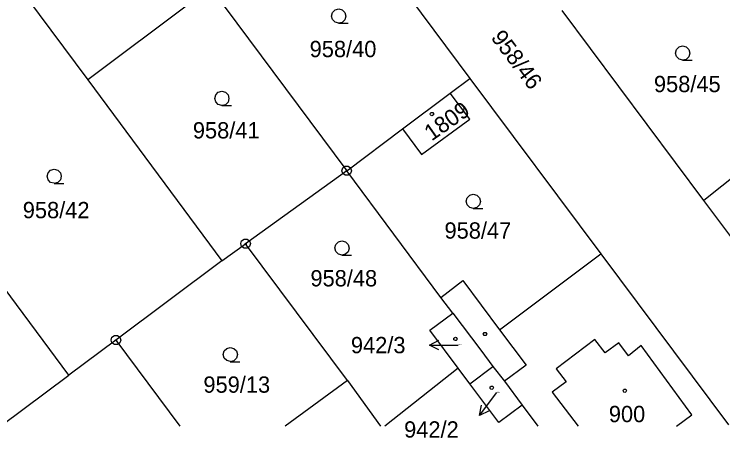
# Model space of a CAD drawing. Extents: x -777309 to -774195, y -1144706 to -1143600.
# Drawn here: x -775315.7 to -775241.8, y -1144701.2 to -1144657 of the extents above; entities that cross this region are included whole.
import ezdxf

# ---------------------------------------------------------------- set-up
doc = ezdxf.new("R2010")
doc.units = 0
for name, color, linetype in [('1', 7, 'Continuous'), ('12', 7, 'Continuous'), ('2', 7, 'Continuous'), ('3', 7, 'Continuous'), ('4', 7, 'Continuous'), ('5', 7, 'Continuous'), ('7', 7, 'Continuous'), ('8', 7, 'Continuous')]:
    doc.layers.add(name, color=color, linetype=linetype)

msp = doc.modelspace()

# ---------------------------------------------------------------- linework, layer by layer
at = {"layer": '1'}
for p, q in [((-775282.98, -1144643.87), (-775268.2, -1144663.73)), ((-775320.64, -1144646.86), (-775308.02, -1144663.87)), ((-775297.21, -1144655.77), (-775308.02, -1144663.87)), ((-775293.79, -1144656.2), (-775281.03, -1144673.36)), ((-775243.82, -1144676.46), (-775258.59, -1144656.64)), ((-775308.02, -1144663.87), (-775294.03, -1144682.74)), ((-775270.24, -1144665.26), (-775268.2, -1144663.73)), ((-775268.2, -1144663.73), (-775254.56, -1144682.01)), ((-775275.22, -1144669), (-775270.24, -1144665.26)), ((-775268.21, -1144667.97), (-775270.24, -1144665.26)), ((-775273.23, -1144671.66), (-775268.21, -1144667.97)), ((-775233.51, -1144668.16), (-775243.82, -1144676.46)), ((-775281.03, -1144673.36), (-775275.22, -1144669)), ((-775275.22, -1144669), (-775273.23, -1144671.66)), ((-775310, -1144694.69), (-775327.13, -1144671.49)), ((-775281.03, -1144673.36), (-775291.57, -1144680.97)), ((-775271.21, -1144686.58), (-775281.03, -1144673.36)), ((-775237.56, -1144684.86), (-775243.82, -1144676.46)), ((-775294.03, -1144682.74), (-775291.57, -1144680.97)), ((-775280.95, -1144695.22), (-775291.57, -1144680.97)), ((-775265.1, -1144689.94), (-775254.56, -1144682.01)), ((-775254.56, -1144682.01), (-775241.25, -1144699.85)), ((-775294.03, -1144682.74), (-775305.08, -1144691.03)), ((-775271.21, -1144686.58), (-775268.93, -1144684.81)), ((-775268.93, -1144684.81), (-775265.1, -1144689.94)), ((-775269.97, -1144688.22), (-775271.21, -1144686.58)), ((-775272.36, -1144690), (-775269.97, -1144688.22)), ((-775269.97, -1144688.22), (-775267.07, -1144692.07)), ((-775269.42, -1144693.94), (-775272.36, -1144690)), ((-775305.08, -1144691.03), (-775310, -1144694.69)), ((-775305.08, -1144691.03), (-775298.435, -1144700)), ((-775267.07, -1144692.07), (-775265.8, -1144693.77)), ((-775268.2, -1144695.57), (-775265.8, -1144693.77)), ((-775265.8, -1144693.77), (-775264.59, -1144695.31)), ((-775269.42, -1144693.94), (-775277.05, -1144700)), ((-775268.2, -1144695.57), (-775269.42, -1144693.94)), ((-775317.121, -1144700), (-775310, -1144694.69)), ((-775280.95, -1144695.22), (-775287.449, -1144700)), ((-775280.95, -1144695.22), (-775277.506, -1144700)), ((-775264.59, -1144695.31), (-775262.75, -1144697.79)), ((-775265.18, -1144699.62), (-775268.2, -1144695.57)), ((-775262.75, -1144697.79), (-775265.18, -1144699.62)), ((-775262.75, -1144697.79), (-775261.11, -1144700))]:
    msp.add_line(p, q, dxfattribs=at)
at = {"layer": '12'}
for p, q in [((-775275.22, -1144669), (-775270.24, -1144665.26)), ((-775268.21, -1144667.97), (-775270.24, -1144665.26)), ((-775273.23, -1144671.66), (-775268.21, -1144667.97)), ((-775275.22, -1144669), (-775273.23, -1144671.66)), ((-775272.36, -1144690), (-775269.97, -1144688.22)), ((-775269.97, -1144688.22), (-775267.07, -1144692.07)), ((-775269.42, -1144693.94), (-775272.36, -1144690)), ((-775255.18, -1144690.95), (-775259.2, -1144694.01)), ((-775254.1, -1144692.36), (-775255.18, -1144690.95)), ((-775252.69, -1144691.29), (-775254.1, -1144692.36)), ((-775251.66, -1144692.65), (-775252.69, -1144691.29)), ((-775250.35, -1144691.58), (-775251.66, -1144692.65)), ((-775245.07, -1144698.8), (-775250.35, -1144691.58)), ((-775267.07, -1144692.07), (-775265.8, -1144693.77)), ((-775268.2, -1144695.57), (-775265.8, -1144693.77)), ((-775268.2, -1144695.57), (-775265.8, -1144693.77)), ((-775265.8, -1144693.77), (-775264.59, -1144695.31)), ((-775268.2, -1144695.57), (-775269.42, -1144693.94)), ((-775259.2, -1144694.01), (-775258.17, -1144695.37)), ((-775264.59, -1144695.31), (-775262.75, -1144697.79)), ((-775258.17, -1144695.37), (-775259.61, -1144696.46)), ((-775265.18, -1144699.62), (-775268.2, -1144695.57)), ((-775259.61, -1144696.46), (-775256.919, -1144700)), ((-775262.75, -1144697.79), (-775265.18, -1144699.62)), ((-775246.677, -1144700), (-775245.07, -1144698.8))]:
    msp.add_line(p, q, dxfattribs=at)
at = {"layer": '3'}
for points in [[(-775281.86, -1144657.96), (-775282.24, -1144657.86), (-775282.51, -1144657.59), (-775282.61, -1144657.22), (-775282.51, -1144656.85), (-775282.24, -1144656.58), (-775281.87, -1144656.48), (-775281.5, -1144656.58), (-775281.23, -1144656.85), (-775281.13, -1144657.23), (-775281.23, -1144657.61), (-775281.5, -1144657.88), (-775281.88, -1144657.98), (-775280.88, -1144657.98)], [(-775246.02, -1144661.82), (-775246.4, -1144661.72), (-775246.67, -1144661.45), (-775246.77, -1144661.08), (-775246.67, -1144660.71), (-775246.4, -1144660.44), (-775246.03, -1144660.34), (-775245.66, -1144660.44), (-775245.39, -1144660.71), (-775245.29, -1144661.09), (-775245.39, -1144661.47), (-775245.66, -1144661.74), (-775246.04, -1144661.84), (-775245.04, -1144661.84)], [(-775294.03, -1144666.55), (-775294.41, -1144666.45), (-775294.68, -1144666.18), (-775294.78, -1144665.81), (-775294.68, -1144665.44), (-775294.41, -1144665.17), (-775294.04, -1144665.07), (-775293.67, -1144665.17), (-775293.4, -1144665.44), (-775293.3, -1144665.82), (-775293.4, -1144666.2), (-775293.67, -1144666.47), (-775294.05, -1144666.57), (-775293.05, -1144666.57)], [(-775311.5, -1144674.67), (-775311.88, -1144674.57), (-775312.15, -1144674.3), (-775312.25, -1144673.93), (-775312.15, -1144673.56), (-775311.88, -1144673.29), (-775311.51, -1144673.19), (-775311.14, -1144673.29), (-775310.87, -1144673.56), (-775310.77, -1144673.94), (-775310.87, -1144674.32), (-775311.14, -1144674.59), (-775311.52, -1144674.69), (-775310.52, -1144674.69)], [(-775267.83, -1144677.28), (-775268.21, -1144677.18), (-775268.48, -1144676.91), (-775268.58, -1144676.54), (-775268.48, -1144676.17), (-775268.21, -1144675.9), (-775267.84, -1144675.8), (-775267.47, -1144675.9), (-775267.2, -1144676.17), (-775267.1, -1144676.55), (-775267.2, -1144676.93), (-775267.47, -1144677.2), (-775267.85, -1144677.3), (-775266.85, -1144677.3)], [(-775281.52, -1144682.15), (-775281.9, -1144682.05), (-775282.17, -1144681.78), (-775282.27, -1144681.41), (-775282.17, -1144681.04), (-775281.9, -1144680.77), (-775281.53, -1144680.67), (-775281.16, -1144680.77), (-775280.89, -1144681.04), (-775280.79, -1144681.42), (-775280.89, -1144681.8), (-775281.16, -1144682.07), (-775281.54, -1144682.17), (-775280.54, -1144682.17)], [(-775293.15, -1144693.26), (-775293.53, -1144693.16), (-775293.8, -1144692.89), (-775293.9, -1144692.52), (-775293.8, -1144692.15), (-775293.53, -1144691.88), (-775293.16, -1144691.78), (-775292.79, -1144691.88), (-775292.52, -1144692.15), (-775292.42, -1144692.53), (-775292.52, -1144692.91), (-775292.79, -1144693.18), (-775293.17, -1144693.28), (-775292.17, -1144693.28)]]:
    msp.add_lwpolyline(points, dxfattribs=at)
at = {"layer": '4'}
for p, q in [((-775265.1, -1144689.94), (-775262.34, -1144693.63)), ((-775255.18, -1144690.95), (-775259.2, -1144694.01)), ((-775254.1, -1144692.36), (-775255.18, -1144690.95)), ((-775252.69, -1144691.29), (-775254.1, -1144692.36)), ((-775251.66, -1144692.65), (-775252.69, -1144691.29)), ((-775250.35, -1144691.58), (-775251.66, -1144692.65)), ((-775245.07, -1144698.8), (-775250.35, -1144691.58)), ((-775262.34, -1144693.63), (-775264.59, -1144695.31)), ((-775259.2, -1144694.01), (-775258.17, -1144695.37)), ((-775258.17, -1144695.37), (-775259.61, -1144696.46)), ((-775259.61, -1144696.46), (-775256.919, -1144700)), ((-775246.677, -1144700), (-775245.07, -1144698.8))]:
    msp.add_line(p, q, dxfattribs=at)
at = {"layer": '5'}
for points in [[(-775272.15, -1144667.28), (-775272.05, -1144667.3), (-775272, -1144667.39), (-775271.98, -1144667.45), (-775272, -1144667.54), (-775272.08, -1144667.61), (-775272.15, -1144667.62), (-775272.24, -1144667.59), (-775272.3, -1144667.53), (-775272.32, -1144667.45), (-775272.3, -1144667.36), (-775272.22, -1144667.29)], [(-775269.71, -1144690.73), (-775269.61, -1144690.75), (-775269.56, -1144690.84), (-775269.54, -1144690.9), (-775269.56, -1144690.99), (-775269.64, -1144691.06), (-775269.71, -1144691.07), (-775269.8, -1144691.04), (-775269.86, -1144690.98), (-775269.88, -1144690.9), (-775269.86, -1144690.81), (-775269.78, -1144690.74)], [(-775266.53, -1144690.24), (-775266.44, -1144690.39), (-775266.53, -1144690.54), (-775266.71, -1144690.54), (-775266.8, -1144690.39), (-775266.71, -1144690.24)], [(-775265.92, -1144695.82), (-775265.82, -1144695.84), (-775265.77, -1144695.93), (-775265.75, -1144695.99), (-775265.77, -1144696.08), (-775265.85, -1144696.15), (-775265.92, -1144696.16), (-775266.01, -1144696.13), (-775266.07, -1144696.07), (-775266.09, -1144695.99), (-775266.07, -1144695.9), (-775265.99, -1144695.83)], [(-775252.06, -1144696.13), (-775251.96, -1144696.15), (-775251.91, -1144696.24), (-775251.89, -1144696.3), (-775251.91, -1144696.39), (-775251.99, -1144696.46), (-775252.06, -1144696.47), (-775252.15, -1144696.44), (-775252.21, -1144696.38), (-775252.23, -1144696.3), (-775252.21, -1144696.21), (-775252.13, -1144696.14)]]:
    msp.add_lwpolyline(points, close=True, dxfattribs=at)
at = {"layer": '7'}
for p, q in [((-775272.42, -1144691.541), (-775269.42, -1144691.54)), ((-775267.2, -1144698.89), (-775265.4, -1144696.49))]:
    msp.add_line(p, q, dxfattribs=at)
for points in [[(-775271.42, -1144692.04), (-775272.42, -1144691.541), (-775271.42, -1144691.04)], [(-775266.2, -1144698.39), (-775267.2, -1144698.89), (-775267, -1144697.79)]]:
    msp.add_lwpolyline(points, dxfattribs=at)
at = {"layer": '8'}
for p, q in [((-775281.15, -1144673.36), (-775280.91, -1144673.36)), ((-775291.69, -1144680.97), (-775291.45, -1144680.97)), ((-775305.2, -1144691.03), (-775304.96, -1144691.03))]:
    msp.add_line(p, q, dxfattribs=at)
for points in [[(-775280.88, -1144672.88), (-775280.63, -1144673.06), (-775280.53, -1144673.35), (-775280.63, -1144673.64), (-775280.88, -1144673.82), (-775281.19, -1144673.82), (-775281.44, -1144673.64), (-775281.54, -1144673.35), (-775281.44, -1144673.06), (-775281.19, -1144672.88)], [(-775291.42, -1144680.49), (-775291.17, -1144680.67), (-775291.07, -1144680.96), (-775291.17, -1144681.25), (-775291.42, -1144681.43), (-775291.73, -1144681.43), (-775291.98, -1144681.25), (-775292.08, -1144680.96), (-775291.98, -1144680.67), (-775291.73, -1144680.49)], [(-775304.93, -1144690.55), (-775304.68, -1144690.73), (-775304.58, -1144691.02), (-775304.68, -1144691.31), (-775304.93, -1144691.49), (-775305.24, -1144691.49), (-775305.49, -1144691.31), (-775305.59, -1144691.02), (-775305.49, -1144690.73), (-775305.24, -1144690.55)]]:
    msp.add_lwpolyline(points, close=True, dxfattribs=at)

# ---------------------------------------------------------------- texts
at = {"layer": '2'}
for s, rotation, p in [('958/46', 306.93349, (-775266.077, -1144659.49)), ('1809', 35.00772, (-775272.188, -1144670.315))]:
    msp.add_text(s, height=1.7, rotation=rotation, dxfattribs=at).set_placement(p)
for s, height, p in [('958/40', 1.7, (-775284.893, -1144661.51)), ('958/45', 1.7, (-775249.023, -1144665.16)), ('958/41', 1.7, (-775297.063, -1144669.99)), ('958/42', 1.7, (-775314.783, -1144678.31)), ('958/47', 1.7, (-775270.843, -1144680.44)), ('958/48', 1.7, (-775284.813, -1144685.42)), ('942/3', 0.1, (-775269.406, -1144691.54)), ('959/13', 1.7, (-775295.963, -1144696.51)), ('942/2', 0.1, (-775265.386, -1144696.49)), ('900', 1.7, (-775253.723, -1144699.58))]:
    msp.add_text(s, height=height, dxfattribs=at).set_placement(p)
at = {"layer": '7'}
for s, p in [('942/3', (-775280.596, -1144692.39)), ('942/2', (-775275.049, -1144701.19))]:
    msp.add_text(s, height=1.7, dxfattribs=at).set_placement(p)

doc.saveas('drawing.dxf')
